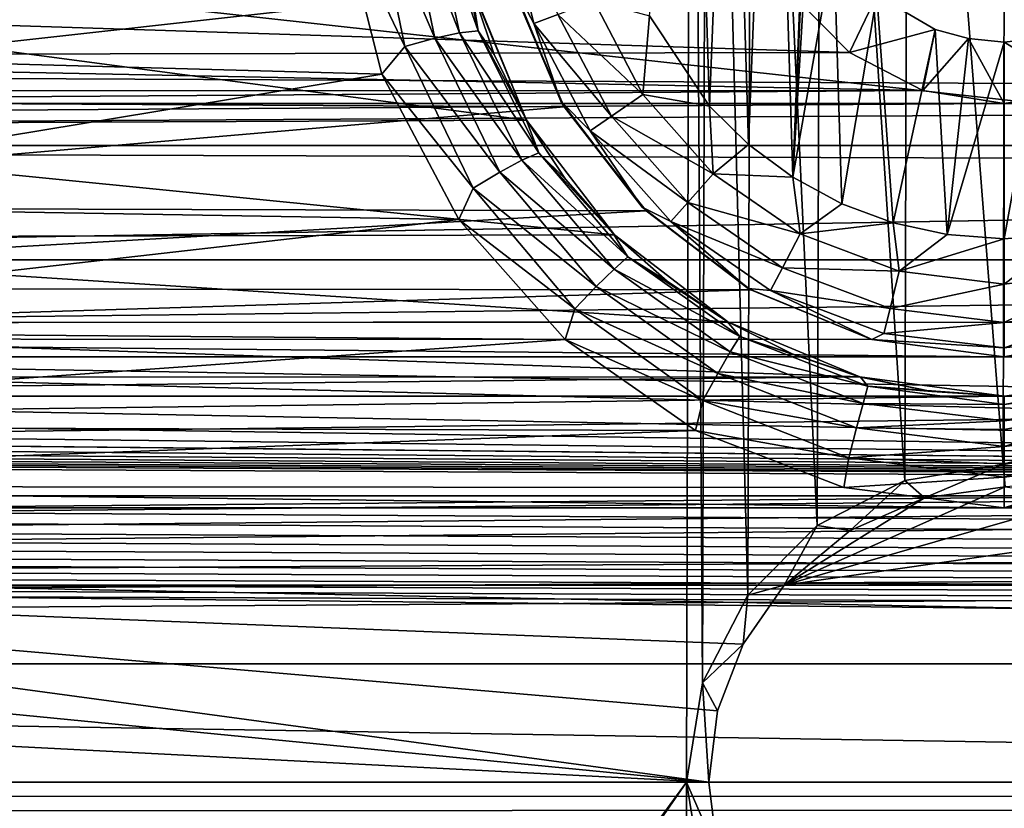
# Model space of a CAD drawing. Header units: metres. Extents: x -95 to 103, y -12 to 12.
# Tile 360 of 520: x -26.7 to -24.2, y -0.07 to 1.94. Entities that reach past the tile are written whole.
import ezdxf

# ---------------------------------------------------------------- set-up
doc = ezdxf.new("R2010")
doc.units = ezdxf.units.M
doc.layers.add('solid_P74500', color=7, linetype='CONTINUOUS')
doc.layers.add('solid_P74500_01', color=7, linetype='CONTINUOUS')

msp = doc.modelspace()

# ---------------------------------------------------------------- linework, layer by layer
at = {"layer": 'solid_P74500'}
for points in [[(-28.393276, 0, -1.8), (-28.405056, 4.65, -1.8), (-24.84202, 5.118156, -1.8)], [(-28.393276, 0, -1.8), (-24.84202, 5.118156, -1.8), (-24.954844, 4.898603, -1.8)], [(-28.393276, 0, -1.8), (-24.954844, 4.898603, -1.8), (-24.994944, 4.65, -1.8)], [(-28.393276, 0, -1.8), (-24.994944, 4.65, -1.8), (-25.006725, 0, -1.8)], [(-24.966032, 0.252288, -1.8), (-25.006725, 0, -1.8), (-24.994944, 4.65, -1.8)], [(-24.966032, 0.252288, -1.8), (-24.994944, 4.65, -1.8), (-24.954502, 4.400194, -1.8)], [(-24.851536, 0.475095, -1.8), (-24.966032, 0.252288, -1.8), (-24.954502, 4.400194, -1.8)], [(-24.851536, 0.475095, -1.8), (-24.954502, 4.400194, -1.8), (-24.839775, 4.178985, -1.8)], [(-24.675194, 0.651567, -1.8), (-24.851536, 0.475095, -1.8), (-24.839775, 4.178985, -1.8)], [(-24.675194, 0.651567, -1.8), (-24.839775, 4.178985, -1.8), (-24.663668, 4.004628, -1.8)], [(-24.45286, 0.765777, -1.8), (-24.675194, 0.651567, -1.8), (-24.663668, 4.004628, -1.8)], [(-24.45286, 0.765777, -1.8), (-24.663668, 4.004628, -1.8), (-24.442997, 3.893337, -1.8)], [(-24.203154, 0.806697, -1.8), (-24.45286, 0.765777, -1.8), (-24.442997, 3.893337, -1.8)], [(-24.203154, 0.806697, -1.8), (-24.442997, 3.893337, -1.8), (-24.196892, 3.855084, -1.8)], [(-23.953402, 0.767877, -1.8), (-24.203154, 0.806697, -1.8), (-24.196892, 3.855084, -1.8)], [(-21.509121, -2.955877, 0.5), (-37.956421, 3.255723, 0.5), (-37.956421, 2.251903, 0.5)], [(-22.454523, 1.91122, 0.5), (-22.322412, 2.252565, 0.5), (-37.956421, 3.255723, 0.5)], [(-22.5, 1.545012, 0.5), (-22.454523, 1.91122, 0.5), (-37.956421, 3.255723, 0.5)], [(-22.5, -1.545012, 0.5), (-22.5, 1.545012, 0.5), (-37.956421, 3.255723, 0.5)], [(-22.454512, -1.91126, 0.5), (-22.5, -1.545012, 0.5), (-37.956421, 3.255723, 0.5)], [(-22.322382, -2.252624, 0.5), (-22.454512, -1.91126, 0.5), (-37.956421, 3.255723, 0.5)], [(-22.111977, -2.551388, 0.5), (-22.322382, -2.252624, 0.5), (-37.956421, 3.255723, 0.5)], [(-21.835627, -2.790458, 0.5), (-22.111977, -2.551388, 0.5), (-37.956421, 3.255723, 0.5)], [(-21.509121, -2.955877, 0.5), (-21.835627, -2.790458, 0.5), (-37.956421, 3.255723, 0.5)], [(-24.736984, 1.536785, -13), (-24.788027, 3.188541, -13), (-24.668499, 3.262584, -13)], [(-24.736984, 1.536785, -13), (-24.668499, 3.262584, -13), (-24.69928, 2.377952, -13)], [(-24.849243, 1.619436, -13), (-24.894634, 3.099296, -13), (-24.788027, 3.188541, -13)], [(-24.736984, 1.536785, -13), (-24.849243, 1.619436, -13), (-24.788027, 3.188541, -13)], [(-24.948107, 1.71681, -13), (-24.98888, 2.99403, -13), (-24.894634, 3.099296, -13)], [(-24.849243, 1.619436, -13), (-24.948107, 1.71681, -13), (-24.894634, 3.099296, -13)], [(-24.948107, 1.71681, -13), (-25.101099, 1.946654, -13), (-24.98888, 2.99403, -13)], [(-90.699997, 2.917726, 11.123708), (89.300003, 2.45, 11.235991), (-92.5, 1.797969, 11.358385)], [(-90.699997, 1.617044, 10.880484), (-13, 1.617046, 10.880494), (-13, 2.910733, 10.607904)], [(-90.699997, 1.617044, 10.880484), (-13, 2.910733, 10.607904), (-90.699997, 2.910733, 10.607904)], [(92.5, 1.230983, 12.439234), (92.5, 2.45, 12.257548), (-94.018356, 2.100752, 12.322209)], [(-24.736984, 1.536785, -13), (-24.69928, 2.377952, -13), (-24.691769, 2.290595, -13)], [(-24.736984, 1.536785, -13), (-24.691769, 2.290595, -13), (-24.632658, 2.12986, -13)], [(-21.509121, -2.955877, 0.5), (-37.956421, 2.251903, 0.5), (-37.956421, -2.251903, 0.5)], [(-25.884409, 2.208822, -12.303296), (-27.600763, 1.848754, -12.362529), (-27.509251, 2.265586, -12.292971)], [(-25.801281, 2.256562, -12.280822), (-25.721977, 1.868394, -12.348516), (-25.884409, 2.208822, -12.303296)], [(-25.722479, 2.258013, -12.241749), (-25.646334, 1.890047, -12.309185), (-25.801281, 2.256562, -12.280822)], [(-25.646334, 1.890047, -12.309185), (-25.721977, 1.868394, -12.348516), (-25.801281, 2.256562, -12.280822)], [(-25.658051, 2.254098, -12.181918), (-25.583664, 1.903864, -12.248962), (-25.722479, 2.258013, -12.241749)], [(-25.583664, 1.903864, -12.248962), (-25.646334, 1.890047, -12.309185), (-25.722479, 2.258013, -12.241749)], [(-25.610422, 2.244019, -12.098397), (-25.536177, 1.908604, -12.164898), (-25.658051, 2.254098, -12.181918)], [(-25.536177, 1.908604, -12.164898), (-25.583664, 1.903864, -12.248962), (-25.658051, 2.254098, -12.181918)], [(-25.610422, 2.244019, -12.098397), (-25.553316, 2.021481, -12.043843), (-25.536177, 1.908604, -12.164898)], [(-25.467941, 2.226044, -12.814588), (-25.394253, 1.92708, -12.814588), (-25.455704, 2.043535, -12.7)], [(-25.333441, 1.950143, -12.912048), (-25.394253, 1.92708, -12.814588), (-25.467941, 2.226044, -12.814588)], [(-25.884409, 2.208822, -12.303296), (-25.780819, 1.798082, -12.37), (-27.600763, 1.848754, -12.362529)], [(-25.721977, 1.868394, -12.348516), (-25.780819, 1.798082, -12.37), (-25.884409, 2.208822, -12.303296)], [(-8.2, 0.726812, 9.37156), (-90.699997, 0.726812, 9.37156), (-90.699997, 2.162539, 9.147798)], [(-8.2, 0.726812, 9.37156), (-90.699997, 2.162539, 9.147798), (-8.2, 2.162539, 9.147798)], [(-24.612871, 1.469263, -13), (-24.736984, 1.536785, -13), (-24.632658, 2.12986, -13)], [(-24.612871, 1.469263, -13), (-24.632658, 2.12986, -13), (-24.523325, 1.999008, -13)], [(92.5, 1.230983, 12.439234), (-94.018356, 2.100752, 12.322209), (-94.018356, 1.131346, 12.448697)], [(-25.450346, 2.023985, -9.690897), (-28.073563, 1.731045, -9.747486), (-27.942587, 2.051732, -9.685061)], [(-25.413465, 1.68181, -11.376358), (-25.553837, 2.025086, -11.320292), (-27.851046, 2.005872, -11.323713)], [(-25.553316, 2.021481, -12.043843), (-25.553837, 2.025086, -11.320292), (-25.413465, 1.68181, -11.376358)], [(-25.325832, 1.73, -12.7), (-25.450346, 2.023985, -9.690897), (-25.455704, 2.043535, -12.7)], [(-25.394253, 1.92708, -12.814588), (-25.325832, 1.73, -12.7), (-25.455704, 2.043535, -12.7)], [(-28.673595, 1.985125, -8.470494), (-24.592632, 1.853611, -8.500242), (-24.739244, 2.0028, -8.466332)], [(-25.450346, 2.023985, -9.690897), (-25.317438, 1.715714, -9.750196), (-28.073563, 1.731045, -9.747486)], [(-25.413465, 1.68181, -11.376358), (-27.851046, 2.005872, -11.323713), (-27.993353, 1.6701, -11.378082)], [(-25.495232, 1.84861, -12.075829), (-25.553316, 2.021481, -12.043843), (-25.413465, 1.68181, -11.376358)], [(-25.536177, 1.908604, -12.164898), (-25.553316, 2.021481, -12.043843), (-25.495232, 1.84861, -12.075829)], [(-25.325832, 1.73, -12.7), (-25.317438, 1.715714, -9.750196), (-25.450346, 2.023985, -9.690897)], [(-24.523325, 1.999008, -13), (-24.739244, 2.0028, -8.466332), (-24.592632, 1.853611, -8.500242)], [(-28.673595, 1.985125, -8.470494), (-28.817497, 1.845929, -8.501914), (-24.592632, 1.853611, -8.500242)], [(-25.333441, 1.950143, -12.912048), (-25.242361, 1.984685, -12.977164), (-25.117466, 1.746719, -12.977164)], [(-25.117466, 1.746719, -12.977164), (-25.242361, 1.984685, -12.977164), (-25.101099, 1.946654, -13)], [(-24.482491, 1.420984, -13), (-24.612871, 1.469263, -13), (-24.523325, 1.999008, -13)], [(-24.375315, 1.912145, -13), (-24.523325, 1.999008, -13), (-24.592632, 1.853611, -8.500242)], [(-24.482491, 1.420984, -13), (-24.523325, 1.999008, -13), (-24.375315, 1.912145, -13)], [(-25.333441, 1.950143, -12.912048), (-25.197634, 1.691383, -12.912048), (-25.394253, 1.92708, -12.814588)], [(-25.333441, 1.950143, -12.912048), (-25.117466, 1.746719, -12.977164), (-25.197634, 1.691383, -12.912048)], [(-25.394253, 1.92708, -12.814588), (-25.25116, 1.654437, -12.814588), (-25.325832, 1.73, -12.7)], [(-25.197634, 1.691383, -12.912048), (-25.25116, 1.654437, -12.814588), (-25.394253, 1.92708, -12.814588)], [(-25.117466, 1.746719, -12.977164), (-25.101099, 1.946654, -13), (-24.948107, 1.71681, -13)], [(-25.583664, 1.903864, -12.248962), (-25.424973, 1.579662, -12.298818), (-25.646334, 1.890047, -12.309185)], [(-25.536177, 1.908604, -12.164898), (-25.381941, 1.598546, -12.214341), (-25.583664, 1.903864, -12.248962)], [(-25.381941, 1.598546, -12.214341), (-25.424973, 1.579662, -12.298818), (-25.583664, 1.903864, -12.248962)], [(-25.536177, 1.908604, -12.164898), (-25.495232, 1.84861, -12.075829), (-25.415133, 1.684692, -12.102952)], [(-25.536177, 1.908604, -12.164898), (-25.415133, 1.684692, -12.102952), (-25.381941, 1.598546, -12.214341)], [(-24.375315, 1.912145, -13), (-24.592632, 1.853611, -8.500242), (-24.4072, 1.757161, -8.520703)], [(-24.345045, 1.39136, -13), (-24.482491, 1.420984, -13), (-24.375315, 1.912145, -13)], [(-24.291311, 1.889473, -13), (-24.375315, 1.912145, -13), (-24.4072, 1.757161, -8.520703)], [(-24.345045, 1.39136, -13), (-24.375315, 1.912145, -13), (-24.291311, 1.889473, -13)], [(-25.646334, 1.890047, -12.309185), (-25.481113, 1.549147, -12.359338), (-25.721977, 1.868394, -12.348516)], [(-25.424973, 1.579662, -12.298818), (-25.481113, 1.549147, -12.359338), (-25.646334, 1.890047, -12.309185)], [(-24.291311, 1.889473, -13), (-24.4072, 1.757161, -8.520703), (-24.200001, 1.723817, -8.527512)], [(-24.345045, 1.39136, -13), (-24.291311, 1.889473, -13), (-24.200001, 1.88, -13)], [(-24.345045, 1.39136, -13), (-24.200001, 1.88, -13), (-24.200001, 1.38, -13)], [(-24.291311, 1.889473, -13), (-24.200001, 1.723817, -8.527512), (-24.200001, 1.88, -13)], [(-24.108171, 1.889518, -13), (-24.200001, 1.88, -13), (-23.996643, 1.756095, -8.520923)], [(-24.200001, 1.38, -13), (-24.200001, 1.88, -13), (-24.108171, 1.889518, -13)], [(-24.029669, 1.394617, -13), (-24.200001, 1.38, -13), (-24.108171, 1.889518, -13)], [(-24.200001, 1.88, -13), (-24.200001, 1.723817, -8.527512), (-23.996643, 1.756095, -8.520923)], [(-28.817497, 1.845929, -8.501914), (-24.4072, 1.757161, -8.520703), (-24.592632, 1.853611, -8.500242)], [(-25.721977, 1.868394, -12.348516), (-25.548452, 1.508634, -12.398865), (-25.780819, 1.798082, -12.37)], [(-25.481113, 1.549147, -12.359338), (-25.548452, 1.508634, -12.398865), (-25.721977, 1.868394, -12.348516)], [(-28.817497, 1.845929, -8.501914), (-28.996643, 1.756095, -8.520923), (-24.4072, 1.757161, -8.520703)], [(-25.780819, 1.798082, -12.37), (-27.789724, 1.466333, -12.413697), (-27.600763, 1.848754, -12.362529)], [(-25.415133, 1.684692, -12.102952), (-25.495232, 1.84861, -12.075829), (-25.413465, 1.68181, -11.376358)], [(-92.5, 1.797969, 11.358385), (-17, 0.3, 11.496086), (-90.699997, 0.3, 11.496086)], [(-92.5, 1.797969, 11.358385), (89.300003, 1.232091, 11.4338), (-17, 0.3, 11.496086)], [(-25.780819, 1.798082, -12.37), (-25.585335, 1.429255, -12.41802), (-27.789724, 1.466333, -12.413697)], [(-25.548452, 1.508634, -12.398865), (-25.585335, 1.429255, -12.41802), (-25.780819, 1.798082, -12.37)], [(-29.200001, 1.723817, -8.527512), (-24.200001, 1.723817, -8.527512), (-24.4072, 1.757161, -8.520703)], [(-28.996643, 1.756095, -8.520923), (-29.200001, 1.723817, -8.527512), (-24.4072, 1.757161, -8.520703)], [(-24.200001, 1.723817, -8.527512), (-19.200001, 1.723817, -8.527512), (-19.4072, 1.757161, -8.520703)], [(-23.996643, 1.756095, -8.520923), (-24.200001, 1.723817, -8.527512), (-19.4072, 1.757161, -8.520703)], [(-25.317438, 1.715714, -9.750196), (-28.281576, 1.460365, -9.791698), (-28.073563, 1.731045, -9.747486)], [(-25.119238, 1.460761, -12.7), (-25.317438, 1.715714, -9.750196), (-25.325832, 1.73, -12.7)], [(-25.25116, 1.654437, -12.814588), (-25.119238, 1.460761, -12.7), (-25.325832, 1.73, -12.7)], [(-25.197634, 1.691383, -12.912048), (-25.117466, 1.746719, -12.977164), (-24.939253, 1.545556, -12.977164)], [(-24.939253, 1.545556, -12.977164), (-25.117466, 1.746719, -12.977164), (-24.948107, 1.71681, -13)], [(-19.200001, 1.723817, -8.527512), (-85.675003, 1.326951, -8.597916), (-14.325, 1.327031, -8.597901)], [(-24.200001, 1.723817, -8.527512), (-85.675003, 1.326951, -8.597916), (-19.200001, 1.723817, -8.527512)], [(-29.200001, 1.723817, -8.527512), (-85.675003, 1.326951, -8.597916), (-24.200001, 1.723817, -8.527512)], [(-25.317438, 1.715714, -9.750196), (-25.109528, 1.451621, -9.792997), (-28.281576, 1.460365, -9.791698)], [(-25.119238, 1.460761, -12.7), (-25.109528, 1.451621, -9.792997), (-25.317438, 1.715714, -9.750196)], [(-24.939253, 1.545556, -12.977164), (-24.948107, 1.71681, -13), (-24.849243, 1.619436, -13)], [(-25.189863, 1.390416, -11.415636), (-25.413465, 1.68181, -11.376358), (-27.993353, 1.6701, -11.378082)], [(-25.313932, 1.531969, -12.124986), (-25.415133, 1.684692, -12.102952), (-25.413465, 1.68181, -11.376358)], [(-25.381941, 1.598546, -12.214341), (-25.415133, 1.684692, -12.102952), (-25.313932, 1.531969, -12.124986)], [(-25.313932, 1.531969, -12.124986), (-25.413465, 1.68181, -11.376358), (-25.189863, 1.390416, -11.415636)], [(-25.197634, 1.691383, -12.912048), (-25.003847, 1.472644, -12.912048), (-25.25116, 1.654437, -12.814588)], [(-25.197634, 1.691383, -12.912048), (-24.939253, 1.545556, -12.977164), (-25.003847, 1.472644, -12.912048)], [(-25.189863, 1.390416, -11.415636), (-27.993353, 1.6701, -11.378082), (-28.217285, 1.38336, -11.416493)], [(-25.25116, 1.654437, -12.814588), (-25.046976, 1.423962, -12.814588), (-25.119238, 1.460761, -12.7)], [(-25.003847, 1.472644, -12.912048), (-25.046976, 1.423962, -12.814588), (-25.25116, 1.654437, -12.814588)], [(-90.699997, 0.3, 10.995909), (-13, 0.3, 10.995909), (-13, 1.617046, 10.880494)], [(-90.699997, 1.617044, 10.880484), (-90.699997, 0.3, 10.995909), (-13, 1.617046, 10.880494)], [(-24.939253, 1.545556, -12.977164), (-24.849243, 1.619436, -13), (-24.736984, 1.536785, -13)], [(-25.424973, 1.579662, -12.298818), (-25.190729, 1.3033, -12.332223), (-25.481113, 1.549147, -12.359338)], [(-25.381941, 1.598546, -12.214341), (-25.155792, 1.334052, -12.247507), (-25.424973, 1.579662, -12.298818)], [(-25.155792, 1.334052, -12.247507), (-25.190729, 1.3033, -12.332223), (-25.424973, 1.579662, -12.298818)], [(-25.381941, 1.598546, -12.214341), (-25.193485, 1.393598, -12.142338), (-25.155792, 1.334052, -12.247507)], [(-25.381941, 1.598546, -12.214341), (-25.313932, 1.531969, -12.124986), (-25.193485, 1.393598, -12.142338)], [(-25.481113, 1.549147, -12.359338), (-25.236223, 1.258679, -12.392918), (-25.548452, 1.508634, -12.398865)], [(-25.190729, 1.3033, -12.332223), (-25.236223, 1.258679, -12.392918), (-25.481113, 1.549147, -12.359338)], [(-25.193485, 1.393598, -12.142338), (-25.313932, 1.531969, -12.124986), (-25.189863, 1.390416, -11.415636)], [(-25.003847, 1.472644, -12.912048), (-24.939253, 1.545556, -12.977164), (-24.718075, 1.392889, -12.977164)], [(-24.718075, 1.392889, -12.977164), (-24.939253, 1.545556, -12.977164), (-24.736984, 1.536785, -13)], [(-24.718075, 1.392889, -12.977164), (-24.736984, 1.536785, -13), (-24.612871, 1.469263, -13)], [(-25.548452, 1.508634, -12.398865), (-25.290735, 1.202161, -12.432561), (-25.585335, 1.429255, -12.41802)], [(-25.236223, 1.258679, -12.392918), (-25.290735, 1.202161, -12.432561), (-25.548452, 1.508634, -12.398865)], [(-25.109528, 1.451621, -9.792997), (-28.549074, 1.254951, -9.820137), (-28.281576, 1.460365, -9.791698)], [(-25.109528, 1.451621, -9.792997), (-24.843706, 1.250829, -9.820663), (-28.549074, 1.254951, -9.820137)], [(-25.585335, 1.429255, -12.41802), (-28.060301, 1.146616, -12.4473), (-27.789724, 1.466333, -12.413697)], [(-24.85, 1.254167, -12.7), (-25.109528, 1.451621, -9.792997), (-25.119238, 1.460761, -12.7)], [(-25.046976, 1.423962, -12.814588), (-24.85, 1.254167, -12.7), (-25.119238, 1.460761, -12.7)], [(-24.85, 1.254167, -12.7), (-24.843706, 1.250829, -9.820663), (-25.109528, 1.451621, -9.792997)], [(-25.003847, 1.472644, -12.912048), (-24.763344, 1.306637, -12.912048), (-25.046976, 1.423962, -12.814588)], [(-25.003847, 1.472644, -12.912048), (-24.718075, 1.392889, -12.977164), (-24.763344, 1.306637, -12.912048)], [(-24.718075, 1.392889, -12.977164), (-24.612871, 1.469263, -13), (-24.482491, 1.420984, -13)], [(-25.585335, 1.429255, -12.41802), (-25.314951, 1.123883, -12.449373), (-28.060301, 1.146616, -12.4473)], [(-25.290735, 1.202161, -12.432561), (-25.314951, 1.123883, -12.449373), (-25.585335, 1.429255, -12.41802)], [(-25.046976, 1.423962, -12.814588), (-24.79357, 1.249048, -12.814588), (-24.85, 1.254167, -12.7)], [(-24.763344, 1.306637, -12.912048), (-24.79357, 1.249048, -12.814588), (-25.046976, 1.423962, -12.814588)], [(-24.466791, 1.297589, -12.977164), (-24.718075, 1.392889, -12.977164), (-24.482491, 1.420984, -13)], [(-24.466791, 1.297589, -12.977164), (-24.482491, 1.420984, -13), (-24.345045, 1.39136, -13)], [(-24.901657, 1.168839, -11.440447), (-28.217285, 1.38336, -11.416493), (-28.50429, 1.165409, -11.440796)], [(-24.901657, 1.168839, -11.440447), (-25.189863, 1.390416, -11.415636), (-28.217285, 1.38336, -11.416493)], [(-25.055912, 1.272112, -12.156169), (-25.193485, 1.393598, -12.142338), (-25.189863, 1.390416, -11.415636)], [(-25.155792, 1.334052, -12.247507), (-25.193485, 1.393598, -12.142338), (-25.055912, 1.272112, -12.156169)], [(-25.055912, 1.272112, -12.156169), (-25.189863, 1.390416, -11.415636), (-24.901657, 1.168839, -11.440447)], [(-24.763344, 1.306637, -12.912048), (-24.718075, 1.392889, -12.977164), (-24.466791, 1.297589, -12.977164)], [(-24.466791, 1.297589, -12.977164), (-24.345045, 1.39136, -13), (-24.200001, 1.38, -13)], [(-24.466791, 1.297589, -12.977164), (-24.200001, 1.38, -13), (-24.200001, 1.265195, -12.977164)], [(-24.200001, 1.265195, -12.977164), (-24.200001, 1.38, -13), (-24.029669, 1.394617, -13)], [(-23.93321, 1.297589, -12.977164), (-24.200001, 1.265195, -12.977164), (-24.029669, 1.394617, -13)], [(-85, 0.5, -8.68562), (-14.325, 1.327031, -8.597901), (-85.675003, 1.326951, -8.597916)], [(-85, 0.5, -8.68562), (-15, 0.5, -8.68562), (-14.325, 1.327031, -8.597901)], [(-25.155792, 1.334052, -12.247507), (-24.871386, 1.132338, -12.267323), (-25.190729, 1.3033, -12.332223)], [(-25.155792, 1.334052, -12.247507), (-25.055912, 1.272112, -12.156169), (-24.903585, 1.169642, -12.166055)], [(-25.155792, 1.334052, -12.247507), (-24.903585, 1.169642, -12.166055), (-24.871386, 1.132338, -12.267323)], [(-25.190729, 1.3033, -12.332223), (-24.895761, 1.092932, -12.352147), (-25.236223, 1.258679, -12.392918)], [(-24.871386, 1.132338, -12.267323), (-24.895761, 1.092932, -12.352147), (-25.190729, 1.3033, -12.332223)], [(-24.763344, 1.306637, -12.912048), (-24.490103, 1.203009, -12.912048), (-24.79357, 1.249048, -12.814588)], [(-24.763344, 1.306637, -12.912048), (-24.466791, 1.297589, -12.977164), (-24.490103, 1.203009, -12.912048)], [(-24.490103, 1.203009, -12.912048), (-24.466791, 1.297589, -12.977164), (-24.200001, 1.265195, -12.977164)], [(-24.200001, 1.167785, -12.912048), (-24.200001, 1.265195, -12.977164), (-23.93321, 1.297589, -12.977164)], [(-23.909899, 1.203009, -12.912048), (-24.200001, 1.167785, -12.912048), (-23.93321, 1.297589, -12.977164)], [(-24.843706, 1.250829, -9.820663), (-28.859552, 1.125687, -9.835793), (-28.549074, 1.254951, -9.820137)], [(-24.843706, 1.250829, -9.820663), (-24.536234, 1.124511, -9.835928), (-28.859552, 1.125687, -9.835793)], [(-25.236223, 1.258679, -12.392918), (-24.927605, 1.037827, -12.412922), (-25.290735, 1.202161, -12.432561)], [(-24.895761, 1.092932, -12.352147), (-24.927605, 1.037827, -12.412922), (-25.236223, 1.258679, -12.392918)], [(-24.903585, 1.169642, -12.166055), (-25.055912, 1.272112, -12.156169), (-24.901657, 1.168839, -11.440447)], [(-24.536465, 1.124296, -12.7), (-24.843706, 1.250829, -9.820663), (-24.85, 1.254167, -12.7)], [(-24.79357, 1.249048, -12.814588), (-24.536465, 1.124296, -12.7), (-24.85, 1.254167, -12.7)], [(-24.536465, 1.124296, -12.7), (-24.536234, 1.124511, -9.835928), (-24.843706, 1.250829, -9.820663)], [(-24.490103, 1.203009, -12.912048), (-24.200001, 1.265195, -12.977164), (-24.200001, 1.167785, -12.912048)], [(92.5, 1.230983, 12.439234), (-94.018356, 0.077512, 12.49976), (-94.018356, 0, 12.5)], [(89.300003, 0, 12.5), (92.5, 1.230983, 12.439234), (-94.018356, 0, 12.5)], [(92.5, 1.230983, 12.439234), (-94.018356, 0.155021, 12.499039), (-94.018356, 0.077512, 12.49976)], [(92.5, 1.230983, 12.439234), (-94.018356, 1.131346, 12.448697), (-94.018356, 0.155021, 12.499039)], [(-24.79357, 1.249048, -12.814588), (-24.505667, 1.139861, -12.814588), (-24.536465, 1.124296, -12.7)], [(-24.490103, 1.203009, -12.912048), (-24.505667, 1.139861, -12.814588), (-24.79357, 1.249048, -12.814588)], [(-25.290735, 1.202161, -12.432561), (-24.965824, 0.969272, -12.45262), (-25.314951, 1.123883, -12.449373)], [(-24.927605, 1.037827, -12.412922), (-24.965824, 0.969272, -12.45262), (-25.290735, 1.202161, -12.432561)], [(-24.490103, 1.203009, -12.912048), (-24.200001, 1.167785, -12.912048), (-24.505667, 1.139861, -12.814588)], [(-24.200001, 1.102746, -12.814588), (-24.200001, 1.167785, -12.912048), (-23.909899, 1.203009, -12.912048)], [(-23.894333, 1.139861, -12.814588), (-24.200001, 1.102746, -12.814588), (-23.909899, 1.203009, -12.912048)], [(-24.566916, 1.029274, -11.453846), (-28.50429, 1.165409, -11.440796), (-28.836571, 1.028294, -11.453935)], [(-24.566916, 1.029274, -11.453846), (-24.901657, 1.168839, -11.440447), (-28.50429, 1.165409, -11.440796)], [(-24.738995, 1.087915, -12.172935), (-24.903585, 1.169642, -12.166055), (-24.901657, 1.168839, -11.440447)], [(-24.871386, 1.132338, -12.267323), (-24.903585, 1.169642, -12.166055), (-24.738995, 1.087915, -12.172935)], [(-24.738995, 1.087915, -12.172935), (-24.901657, 1.168839, -11.440447), (-24.566916, 1.029274, -11.453846)], [(-24.505667, 1.139861, -12.814588), (-24.200001, 1.167785, -12.912048), (-24.200001, 1.102746, -12.814588)], [(-24.200001, 1.08, -9.840915), (-29.200001, 1.08, -9.840915), (-28.859552, 1.125687, -9.835793)], [(-24.536234, 1.124511, -9.835928), (-24.200001, 1.08, -9.840915), (-28.859552, 1.125687, -9.835793)], [(-25.314951, 1.123883, -12.449373), (-28.395266, 0.904334, -12.467244), (-28.060301, 1.146616, -12.4473)], [(-24.871386, 1.132338, -12.267323), (-24.546219, 1.006076, -12.277313), (-24.895761, 1.092932, -12.352147)], [(-24.871386, 1.132338, -12.267323), (-24.564842, 1.028375, -12.177934), (-24.546219, 1.006076, -12.277313)], [(-24.871386, 1.132338, -12.267323), (-24.738995, 1.087915, -12.172935), (-24.564842, 1.028375, -12.177934)], [(-24.505667, 1.139861, -12.814588), (-24.200001, 1.102746, -12.814588), (-24.536465, 1.124296, -12.7)], [(-24.200001, 1.08, -12.7), (-24.200001, 1.102746, -12.814588), (-23.894333, 1.139861, -12.814588)], [(-23.863535, 1.124296, -12.7), (-24.200001, 1.08, -12.7), (-23.894333, 1.139861, -12.814588)], [(-19.200001, 1.08, -9.840915), (-24.200001, 1.08, -9.840915), (-23.859552, 1.125687, -9.835793)], [(-23.863535, 1.124296, -12.7), (-23.859552, 1.125687, -9.835793), (-24.200001, 1.08, -9.840915)], [(-25.314951, 1.123883, -12.449373), (-24.983881, 0.893148, -12.468051), (-28.395266, 0.904334, -12.467244)], [(-24.965824, 0.969272, -12.45262), (-24.983881, 0.893148, -12.468051), (-25.314951, 1.123883, -12.449373)], [(-24.536465, 1.124296, -12.7), (-24.200001, 1.08, -12.7), (-24.536234, 1.124511, -9.835928)], [(-24.536465, 1.124296, -12.7), (-24.200001, 1.102746, -12.814588), (-24.200001, 1.08, -12.7)], [(-24.200001, 1.08, -12.7), (-24.200001, 1.08, -9.840915), (-24.536234, 1.124511, -9.835928)], [(-23.863535, 1.124296, -12.7), (-24.200001, 1.08, -9.840915), (-24.200001, 1.08, -12.7)], [(-18, 0, -9.9), (-87, 0, -9.9), (-84.199997, 1.08, -9.840915)], [(-16.5, 0.749966, -9.871553), (-84.199997, 1.08, -9.840915), (-79.199997, 1.08, -9.840915)], [(-18, 0.37527, -9.892885), (-18, 0, -9.9), (-84.199997, 1.08, -9.840915)], [(-18, 0.75, -9.871551), (-18, 0.37527, -9.892885), (-84.199997, 1.08, -9.840915)], [(-16.5, 0.749966, -9.871553), (-18, 0.75, -9.871551), (-84.199997, 1.08, -9.840915)], [(-16.5, 0.749966, -9.871553), (-79.199997, 1.08, -9.840915), (-74.199997, 1.08, -9.840915)], [(-16.5, 0.749966, -9.871553), (-74.199997, 1.08, -9.840915), (-69.199997, 1.08, -9.840915)], [(-16.5, 0.749966, -9.871553), (-69.199997, 1.08, -9.840915), (-64.199997, 1.08, -9.840915)], [(-16.5, 0.749966, -9.871553), (-64.199997, 1.08, -9.840915), (-59.200001, 1.08, -9.840915)], [(-16.5, 0.749966, -9.871553), (-59.200001, 1.08, -9.840915), (-54.200001, 1.08, -9.840915)], [(-16.5, 0.749966, -9.871553), (-54.200001, 1.08, -9.840915), (-49.200001, 1.08, -9.840915)], [(-16.5, 0.749966, -9.871553), (-49.200001, 1.08, -9.840915), (-44.200001, 1.08, -9.840915)], [(-16.5, 0.749966, -9.871553), (-44.200001, 1.08, -9.840915), (-39.200001, 1.08, -9.840915)], [(-16.5, 0.749966, -9.871553), (-39.200001, 1.08, -9.840915), (-34.200001, 1.08, -9.840915)], [(-16.5, 0.749966, -9.871553), (-34.200001, 1.08, -9.840915), (-29.200001, 1.08, -9.840915)], [(-16.5, 0.749966, -9.871553), (-29.200001, 1.08, -9.840915), (-24.200001, 1.08, -9.840915)], [(-24.895761, 1.092932, -12.352147), (-24.558676, 0.961522, -12.362175), (-24.927605, 1.037827, -12.412922)], [(-24.546219, 1.006076, -12.277313), (-24.558676, 0.961522, -12.362175), (-24.895761, 1.092932, -12.352147)], [(-24.564842, 1.028375, -12.177934), (-24.738995, 1.087915, -12.172935), (-24.566916, 1.029274, -11.453846)], [(-16.5, 0.749966, -9.871553), (-24.200001, 1.08, -9.840915), (-19.200001, 1.08, -9.840915)], [(-24.566916, 1.029274, -11.453846), (-28.836571, 1.028294, -11.453935), (-29.200001, 0.98, -11.458167)], [(-24.200001, 0.98, -11.458167), (-24.566916, 1.029274, -11.453846), (-29.200001, 0.98, -11.458167)], [(-24.927605, 1.037827, -12.412922), (-24.575018, 0.900041, -12.42298), (-24.965824, 0.969272, -12.45262)], [(-24.558676, 0.961522, -12.362175), (-24.575018, 0.900041, -12.42298), (-24.927605, 1.037827, -12.412922)], [(-24.384138, 0.992162, -12.180656), (-24.566916, 1.029274, -11.453846), (-24.200001, 0.98, -11.458167)], [(-24.384138, 0.992162, -12.180656), (-24.564842, 1.028375, -12.177934), (-24.566916, 1.029274, -11.453846)], [(-24.546219, 1.006076, -12.277313), (-24.564842, 1.028375, -12.177934), (-24.384138, 0.992162, -12.180656)], [(-19.566916, 1.029274, -11.453846), (-23.836571, 1.028294, -11.453935), (-24.200001, 0.98, -11.458167)], [(-19.200001, 0.98, -11.458167), (-19.566916, 1.029274, -11.453846), (-24.200001, 0.98, -11.458167)], [(-24.199999, 0.98, -12.181037), (-24.200001, 0.98, -11.458167), (-23.836571, 1.028294, -11.453935)], [(-24.015512, 0.992209, -12.18065), (-24.199999, 0.98, -12.181037), (-23.836571, 1.028294, -11.453935)], [(-24.546219, 1.006076, -12.277313), (-24.199999, 0.958736, -12.291951), (-24.558676, 0.961522, -12.362175)], [(-24.546219, 1.006076, -12.277313), (-24.199999, 0.98, -12.181037), (-24.199999, 0.958736, -12.291951)], [(-24.546219, 1.006076, -12.277313), (-24.384138, 0.992162, -12.180656), (-24.199999, 0.98, -12.181037)], [(-23.841127, 0.961529, -12.362223), (-24.200001, 0.917587, -12.364206), (-23.8536, 1.006104, -12.277341)], [(-23.8536, 1.006104, -12.277341), (-24.200001, 0.917587, -12.364206), (-24.199999, 0.958736, -12.291951)], [(-23.8536, 1.006104, -12.277341), (-24.199999, 0.958736, -12.291951), (-24.015512, 0.992209, -12.18065)], [(-24.200001, 0.98, -11.458167), (-29.200001, 0.98, -11.458167), (-92.5, 0.112291, -11.499452)], [(-19.200001, 0.98, -11.458167), (-24.200001, 0.98, -11.458167), (-92.5, 0.112291, -11.499452)], [(-24.199999, 0.98, -12.181037), (-24.384138, 0.992162, -12.180656), (-24.200001, 0.98, -11.458167)], [(-24.015512, 0.992209, -12.18065), (-24.199999, 0.958736, -12.291951), (-24.199999, 0.98, -12.181037)], [(-24.965824, 0.969272, -12.45262), (-24.594679, 0.824065, -12.4627), (-24.983881, 0.893148, -12.468051)], [(-24.575018, 0.900041, -12.42298), (-24.594679, 0.824065, -12.4627), (-24.965824, 0.969272, -12.45262)], [(-24.558676, 0.961522, -12.362175), (-24.200001, 0.917587, -12.364206), (-24.575018, 0.900041, -12.42298)], [(-24.199999, 0.958736, -12.291951), (-24.200001, 0.917587, -12.364206), (-24.558676, 0.961522, -12.362175)], [(-23.841127, 0.961529, -12.362223), (-24.200001, 0.895937, -12.389292), (-24.200001, 0.917587, -12.364206)], [(-23.824768, 0.900027, -12.423026), (-24.200001, 0.852716, -12.426329), (-23.841127, 0.961529, -12.362223)], [(-23.841127, 0.961529, -12.362223), (-24.200001, 0.852716, -12.426329), (-24.200001, 0.895937, -12.389292)], [(-24.983881, 0.893148, -12.468051), (-28.779196, 0.751536, -12.477387), (-28.395266, 0.904334, -12.467244)], [(-24.575018, 0.900041, -12.42298), (-24.200001, 0.852716, -12.426329), (-24.594679, 0.824065, -12.4627)], [(-24.200001, 0.917587, -12.364206), (-24.200001, 0.895937, -12.389292), (-24.575018, 0.900041, -12.42298)], [(-24.200001, 0.895937, -12.389292), (-24.200001, 0.852716, -12.426329), (-24.575018, 0.900041, -12.42298)], [(-23.824768, 0.900027, -12.423026), (-24.200001, 0.808187, -12.452267), (-24.200001, 0.852716, -12.426329)], [(-23.824768, 0.900027, -12.423026), (-23.805088, 0.824025, -12.462735), (-24.200001, 0.774566, -12.465739)], [(-23.824768, 0.900027, -12.423026), (-24.200001, 0.774566, -12.465739), (-24.200001, 0.808187, -12.452267)], [(-24.983881, 0.893148, -12.468051), (-24.607763, 0.747919, -12.477605), (-28.779196, 0.751536, -12.477387)], [(-24.594679, 0.824065, -12.4627), (-24.607763, 0.747919, -12.477605), (-24.983881, 0.893148, -12.468051)], [(-24.200001, 0.852716, -12.426329), (-24.200001, 0.808187, -12.452267), (-24.594679, 0.824065, -12.4627)], [(-24.594679, 0.824065, -12.4627), (-24.200001, 0.774566, -12.465739), (-24.607763, 0.747919, -12.477605)], [(-24.200001, 0.808187, -12.452267), (-24.200001, 0.774566, -12.465739), (-24.594679, 0.824065, -12.4627)], [(-24.402332, 0.722157, -8.3), (-24.45286, 0.765777, -1.8), (-24.203154, 0.806697, -1.8)], [(-24.197517, 0.749975, -8.3), (-24.402332, 0.722157, -8.3), (-24.203154, 0.806697, -1.8)], [(-24.197517, 0.749975, -8.3), (-24.203154, 0.806697, -1.8), (-23.953402, 0.767877, -1.8)], [(-23.805088, 0.824025, -12.462735), (-23.779196, 0.751536, -12.477387), (-24.200001, 0.69672, -12.480568)], [(-23.805088, 0.824025, -12.462735), (-24.200001, 0.69672, -12.480568), (-24.200001, 0.774566, -12.465739)], [(-24.200001, 0.69672, -12.480568), (-29.200001, 0.69672, -12.480568), (-28.779196, 0.751536, -12.477387)], [(-24.607763, 0.747919, -12.477605), (-24.200001, 0.69672, -12.480568), (-28.779196, 0.751536, -12.477387)], [(-24.591671, 0.638735, -8.3), (-24.675194, 0.651567, -1.8), (-24.45286, 0.765777, -1.8)], [(-24.200001, 0.774566, -12.465739), (-24.200001, 0.69672, -12.480568), (-24.607763, 0.747919, -12.477605)], [(-24.402332, 0.722157, -8.3), (-24.591671, 0.638735, -8.3), (-24.45286, 0.765777, -1.8)], [(-19.200001, 0.69672, -12.480568), (-24.200001, 0.69672, -12.480568), (-23.779196, 0.751536, -12.477387)], [(-8.2, -0.726812, 9.37156), (-90.699997, -0.726812, 9.37156), (-90.699997, 0.726812, 9.37156)], [(-8.2, -0.726812, 9.37156), (-90.699997, 0.726812, 9.37156), (-8.2, 0.726812, 9.37156)], [(-24.197517, 0.749975, -8.3), (-24.759018, 0.5, -8.3), (-24.402332, 0.722157, -8.3)], [(-23.992512, 0.720526, -8.3), (-24.759018, 0.5, -8.3), (-24.197517, 0.749975, -8.3)], [(-24.402332, 0.722157, -8.3), (-24.759018, 0.5, -8.3), (-24.591671, 0.638735, -8.3)], [(-23.805244, 0.636955, -8.3), (-24.759018, 0.5, -8.3), (-23.992512, 0.720526, -8.3)], [(-84.200005, 0.69672, -12.480568), (92.5, 0, -12.5), (-94.018356, 0, -12.5)], [(-79.200005, 0.69672, -12.480568), (92.5, 0, -12.5), (-84.200005, 0.69672, -12.480568)], [(-74.200005, 0.69672, -12.480568), (92.5, 0, -12.5), (-79.200005, 0.69672, -12.480568)], [(-69.200005, 0.69672, -12.480568), (92.5, 0, -12.5), (-74.200005, 0.69672, -12.480568)], [(-64.200005, 0.69672, -12.480568), (92.5, 0, -12.5), (-69.200005, 0.69672, -12.480568)], [(-59.200001, 0.69672, -12.480568), (92.5, 0, -12.5), (-64.200005, 0.69672, -12.480568)], [(-54.200001, 0.69672, -12.480568), (92.5, 0, -12.5), (-59.200001, 0.69672, -12.480568)], [(-49.200001, 0.69672, -12.480568), (92.5, 0, -12.5), (-54.200001, 0.69672, -12.480568)], [(-44.200001, 0.69672, -12.480568), (92.5, 0, -12.5), (-49.200001, 0.69672, -12.480568)], [(-39.200001, 0.69672, -12.480568), (92.5, 0, -12.5), (-44.200001, 0.69672, -12.480568)], [(-34.200001, 0.69672, -12.480568), (92.5, 0, -12.5), (-39.200001, 0.69672, -12.480568)], [(-29.200001, 0.69672, -12.480568), (92.5, 0, -12.5), (-34.200001, 0.69672, -12.480568)], [(-24.200001, 0.69672, -12.480568), (92.5, 0, -12.5), (-29.200001, 0.69672, -12.480568)], [(-19.200001, 0.69672, -12.480568), (92.5, 0, -12.5), (-24.200001, 0.69672, -12.480568)], [(-24.759018, 0.5, -8.3), (-24.851536, 0.475095, -1.8), (-24.675194, 0.651567, -1.8)], [(-24.591671, 0.638735, -8.3), (-24.759018, 0.5, -8.3), (-24.675194, 0.651567, -1.8)], [(-23.805244, 0.636955, -8.3), (-23.640984, 0.5, -8.3), (-24.759018, 0.5, -8.3)], [(-15, 0.5, -8.3), (-15, 0.5, -8.68562), (-85, 0.5, -8.68562)], [(-16.440983, 0.5, -8.3), (-85, 0.5, -8.68562), (-17.559017, 0.5, -8.3)], [(-18.640984, 0.5, -8.3), (-17.559017, 0.5, -8.3), (-85, 0.5, -8.68562)], [(-15, 0.5, -8.3), (-85, 0.5, -8.68562), (-16.440983, 0.5, -8.3)], [(-19.759018, 0.5, -8.3), (-18.640984, 0.5, -8.3), (-85, 0.5, -8.68562)], [(-23.640984, 0.5, -8.3), (-19.759018, 0.5, -8.3), (-85, 0.5, -8.68562)], [(-24.759018, 0.5, -8.3), (-23.640984, 0.5, -8.3), (-85, 0.5, -8.68562)], [(-28.640984, 0.5, -8.3), (-24.759018, 0.5, -8.3), (-85, 0.5, -8.68562)], [(-24.86298, 0.35065, -8.3), (-24.759018, 0.5, -8.3), (-28.640984, 0.5, -8.3)], [(-24.950001, 0, -8.3), (-28.640984, 0.5, -8.3), (-28.53702, 0.35065, -8.3)], [(-24.927923, 0.180628, -8.3), (-24.86298, 0.35065, -8.3), (-28.640984, 0.5, -8.3)], [(-24.950001, 0, -8.3), (-24.927923, 0.180628, -8.3), (-28.640984, 0.5, -8.3)], [(-24.86298, 0.35065, -8.3), (-24.966032, 0.252288, -1.8), (-24.851536, 0.475095, -1.8)], [(-24.86298, 0.35065, -8.3), (-24.851536, 0.475095, -1.8), (-24.759018, 0.5, -8.3)], [(-24.950001, 0, -8.3), (-28.53702, 0.35065, -8.3), (-28.472078, 0.180628, -8.3)], [(-24.927923, 0.180628, -8.3), (-24.966032, 0.252288, -1.8), (-24.86298, 0.35065, -8.3)], [(-90.699997, 0.3, 11.396052), (-90.699997, 0.3, 11.496086), (-17, 0.3, 11.496086)], [(-90.699997, 0.3, 10.995909), (-17, 0.3, 11.496086), (-13, 0.3, 10.995909)], [(-90.699997, 0.3, 10.995909), (-90.699997, 0.3, 11.396052), (-17, 0.3, 11.496086)], [(-24.950001, 0, -8.3), (-25.006725, 0, -1.8), (-24.966032, 0.252288, -1.8)], [(-24.950001, 0, -8.3), (-24.966032, 0.252288, -1.8), (-24.927923, 0.180628, -8.3)], [(-24.950001, 0, -8.3), (-28.472078, 0.180628, -8.3), (-28.450001, 0, -8.3)], [(-94.018356, -1.947775, 12.347315), (89.300003, 0, 12.5), (-94.018356, 0, 12.5)], [(-19.199999, -0.69672, -12.480568), (-94.018356, -0.077512, -12.49976), (-94.018356, 0, -12.5)], [(-90.699997, -0.056146, -11.499863), (92.5, 0, -11.5), (-90.699997, 0, -11.5)], [(-90.699997, -0.112291, -11.499452), (92.5, 0, -11.5), (-90.699997, -0.056146, -11.499863)], [(-84.199997, -0.98, -11.458167), (92.5, 0, -11.5), (-90.699997, -0.112291, -11.499452)], [(-18, 0, -9.9), (-18, -0.37527, -9.892885), (-87, 0, -9.9)], [(-79.199997, -0.98, -11.458167), (92.5, 0, -11.5), (-84.199997, -0.98, -11.458167)], [(-74.199997, -0.98, -11.458167), (92.5, 0, -11.5), (-79.199997, -0.98, -11.458167)], [(-69.199997, -0.98, -11.458167), (92.5, 0, -11.5), (-74.199997, -0.98, -11.458167)], [(-64.199997, -0.98, -11.458167), (92.5, 0, -11.5), (-69.199997, -0.98, -11.458167)], [(-59.200001, -0.98, -11.458167), (92.5, 0, -11.5), (-64.199997, -0.98, -11.458167)], [(-54.200001, -0.98, -11.458167), (92.5, 0, -11.5), (-59.200001, -0.98, -11.458167)], [(-49.200001, -0.98, -11.458167), (92.5, 0, -11.5), (-54.200001, -0.98, -11.458167)], [(-44.200001, -0.98, -11.458167), (92.5, 0, -11.5), (-49.200001, -0.98, -11.458167)], [(-39.200001, -0.98, -11.458167), (92.5, 0, -11.5), (-44.200001, -0.98, -11.458167)], [(-34.200001, -0.98, -11.458167), (92.5, 0, -11.5), (-39.200001, -0.98, -11.458167)], [(-29.200001, -0.98, -11.458167), (92.5, 0, -11.5), (-34.200001, -0.98, -11.458167)], [(-24.200001, -0.98, -11.458167), (92.5, 0, -11.5), (-29.200001, -0.98, -11.458167)], [(-25.006725, 0, -1.8), (-24.994944, -4.65, -1.8), (-28.55798, -5.118156, -1.8)], [(-25.006725, 0, -1.8), (-28.55798, -5.118156, -1.8), (-28.445156, -4.898603, -1.8)], [(-28.472078, -0.180628, -8.3), (-24.759018, -0.5, -8.3), (-28.450001, 0, -8.3)], [(-24.86298, -0.35065, -8.3), (-28.450001, 0, -8.3), (-24.759018, -0.5, -8.3)], [(-24.927923, -0.180628, -8.3), (-24.950001, 0, -8.3), (-28.450001, 0, -8.3)], [(-24.86298, -0.35065, -8.3), (-24.927923, -0.180628, -8.3), (-28.450001, 0, -8.3)], [(-25.006725, 0, -1.8), (-28.445156, -4.898603, -1.8), (-28.405056, -4.65, -1.8)], [(-28.393276, 0, -1.8), (-25.006725, 0, -1.8), (-28.405056, -4.65, -1.8)], [(-24.965685, -0.253508, -1.8), (-24.994944, -4.65, -1.8), (-25.006725, 0, -1.8)], [(-24.927923, -0.180628, -8.3), (-24.965685, -0.253508, -1.8), (-25.006725, 0, -1.8)], [(-24.927923, -0.180628, -8.3), (-25.006725, 0, -1.8), (-24.950001, 0, -8.3)], [(-19.200001, -0.98, -11.458167), (92.5, 0, -11.5), (-24.200001, -0.98, -11.458167)], [(-24.200001, -1.08, -9.840915), (-29.200001, -1.08, -9.840915), (-87, 0, -9.9)], [(-19.200001, -1.08, -9.840915), (-24.200001, -1.08, -9.840915), (-87, 0, -9.9)], [(-18, -0.75, -9.87155), (-19.200001, -1.08, -9.840915), (-87, 0, -9.9)], [(-18, -0.37527, -9.892885), (-18, -0.75, -9.87155), (-87, 0, -9.9)]]:
    msp.add_3dface(points, dxfattribs=at)
at = {"layer": 'solid_P74500_01'}
for points in [[(-92.5, 1.797969, 11.358385), (89.300003, 2.45, 11.235991), (89.300003, 1.232091, 11.4338)], [(-92.5, 0.112291, -11.499452), (-90.699997, 0.112291, -11.499452), (92.5, 1.76526, -11.363467)], [(-19.200001, 0.98, -11.458167), (-92.5, 0.112291, -11.499452), (92.5, 1.76526, -11.363467)], [(-90.699997, 0, -11.5), (92.5, 0, -11.5), (92.5, 1.76526, -11.363467)], [(-90.699997, 0.056146, -11.499863), (-90.699997, 0, -11.5), (92.5, 1.76526, -11.363467)], [(-90.699997, 0.112291, -11.499452), (-90.699997, 0.056146, -11.499863), (92.5, 1.76526, -11.363467)], [(-19.199999, -0.69672, -12.480568), (-94.018356, 0, -12.5), (92.5, 0, -12.5)], [(-94.018356, -1.947775, 12.347315), (89.300003, -1.230984, 12.43924), (89.300003, 0, 12.5)]]:
    msp.add_3dface(points, dxfattribs=at)

doc.saveas('drawing.dxf')
